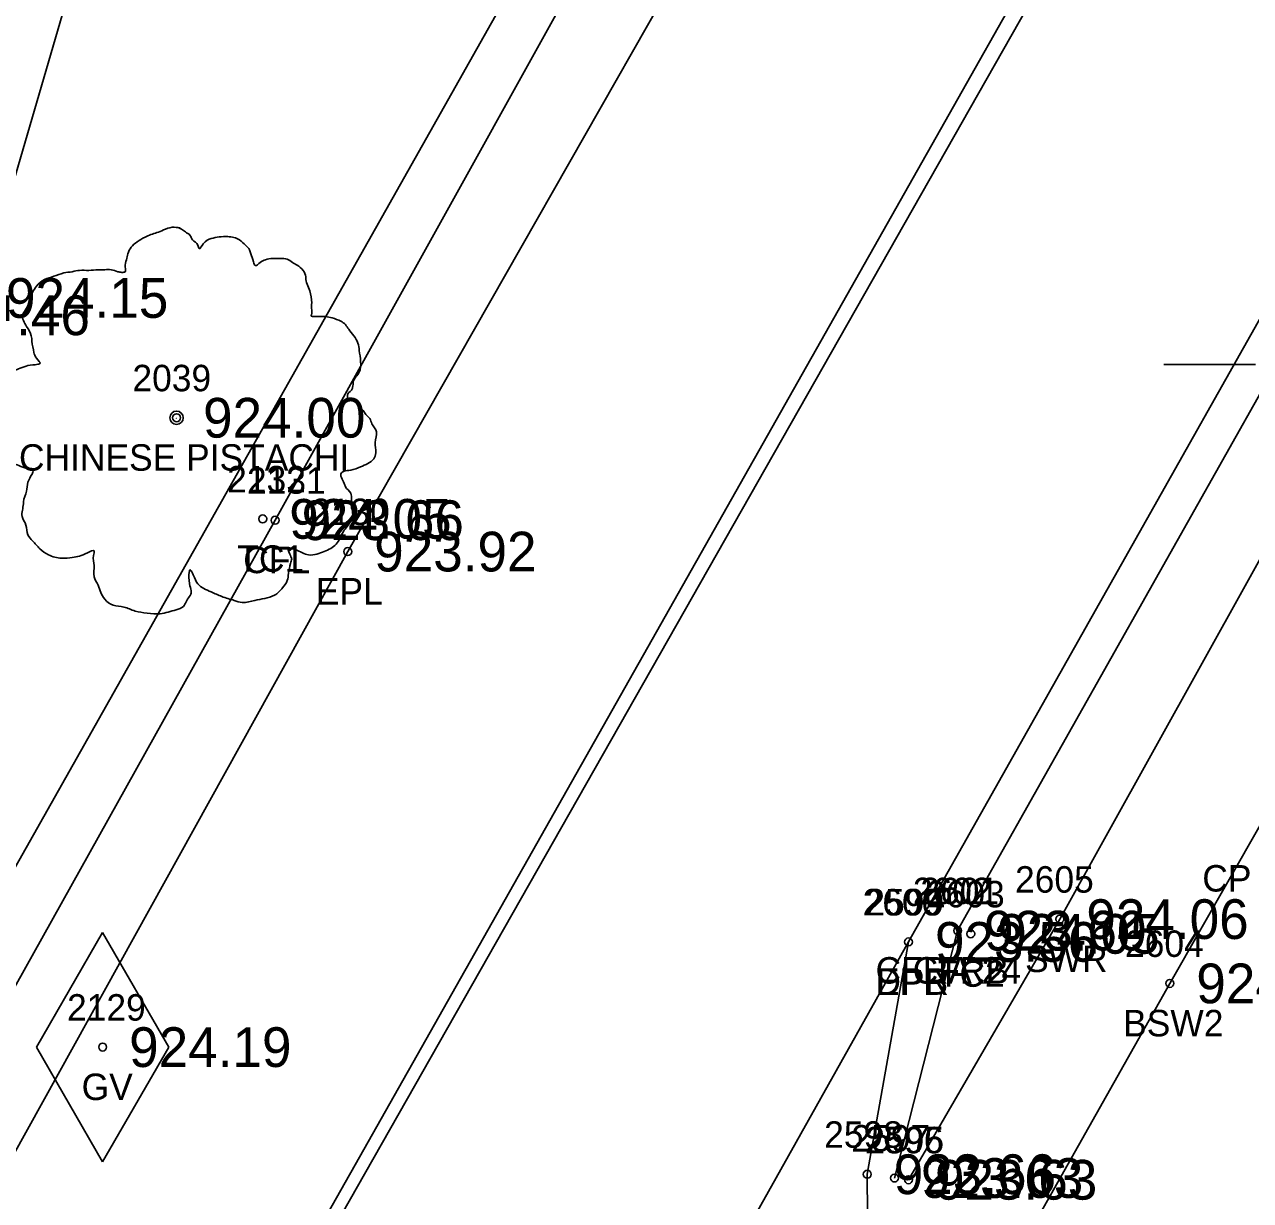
# Model space of a CAD drawing. Extents: x 1575382 to 1578175, y 1099175 to 1101955.
# Drawn here: x 1576824.84 to 1576871.17, y 1100314.86 to 1100359.28 of the extents above; entities that cross this region are included whole.
import ezdxf

# ---------------------------------------------------------------- set-up
doc = ezdxf.new("R2010")
doc.units = 0
for name, color, linetype in [('RD_EX_Conc', 7, 'Continuous'), ('RD_EX_Conc_txCode', 7, 'Continuous'), ('RD_EX_Driveway', 7, 'Continuous'), ('RD_EX_Driveway_txCode', 7, 'Continuous'), ('RD_EX_Road', 7, 'Continuous'), ('RD_EX_Road_txCode', 7, 'Continuous'), ('RD_EX_TX_Conc_ELEV', 7, 'Continuous'), ('RD_EX_TX_Driveway_ELEV', 7, 'Continuous'), ('RD_EX_TX_Road_ELEV', 7, 'Continuous'), ('RD_EX_TX_UT_ELEV', 7, 'Continuous'), ('RD_EX_TX_VEG_ELEV', 7, 'Continuous'), ('RD_EX_UT', 7, 'Continuous'), ('RD_EX_UT_txCode', 7, 'Continuous'), ('RD_EX_VEG', 7, 'Continuous'), ('RD_EX_VEG_txCode', 7, 'Continuous'), ('RD_HC_Cl', 7, 'Continuous'), ('RD_HC_Survey_txCode', 7, 'Continuous'), ('RD_SMD_Locator', 7, 'Continuous')]:
    doc.layers.add(name, color=color, linetype=linetype)

msp = doc.modelspace()

# ---------------------------------------------------------------- linework, layer by layer
at = {"layer": 'RD_EX_Conc'}
for points in [[(1576569.868, 1099888.686), (1576574.844, 1099890.862), (1576574.844, 1099890.862), (1576579.65, 1099894.152), (1576584.72, 1099899.292), (1576592.679, 1099913.301), (1576613.452, 1099949.723), (1576638.024, 1099992.781), (1576638.024, 1099992.781), (1576662.599, 1100036.053), (1576687.141, 1100079.444), (1576711.907, 1100122.93), (1576736.416, 1100166.347), (1576761.24, 1100209.96), (1576785.667, 1100253.173), (1576809.571, 1100296.248), (1576834.314, 1100340.558), (1576852.459, 1100373.219), (1576852.459, 1100373.219), (1576859.244, 1100385.101)], [(1576858.159, 1100305.393), (1576868.123, 1100323.063), (1576887.49, 1100356.975), (1576891.82, 1100364.783)], [(1576857.719, 1100315.713), (1576860.106, 1100325.056), (1576860.106, 1100325.056), (1576880.379, 1100361.032)], [(1576858.248, 1100315.646), (1576863.967, 1100325.491), (1576876.416, 1100347.866), (1576874.266, 1100349.12)]]:
    msp.add_lwpolyline(points, dxfattribs=at)
at = {"layer": 'RD_EX_Driveway'}
msp.add_lwpolyline([(1576980.993, 1100307.534), (1576943.247, 1100330.682), (1576925.325, 1100342), (1576917.589, 1100330.217), (1576913.446, 1100326.455), (1576909.081, 1100327.403), (1576893.369, 1100335.997), (1576872.46, 1100298.43), (1576883.975, 1100292.106), (1576885.751, 1100289.247), (1576884.594, 1100286.58), (1576876.771, 1100284.193), (1576868.68, 1100286.222), (1576862.578, 1100291.757), (1576858.385, 1100299.115), (1576856.774, 1100304.988), (1576856.691, 1100315.855), (1576858.248, 1100324.631)], dxfattribs=at)
at = {"layer": 'RD_EX_Road'}
for points in [[(1576574.844, 1099890.862), (1576581.171, 1099887.16), (1576595.394, 1099911.974), (1576615.874, 1099948.174), (1576640.557, 1099991.404), (1576640.557, 1099991.404), (1576664.878, 1100034.189), (1576689.843, 1100078.058), (1576714.218, 1100121.186), (1576739.079, 1100164.658), (1576764.147, 1100209.109), (1576788.309, 1100251.8), (1576812.145, 1100294.456), (1576837.057, 1100339.374), (1576855.378, 1100371.527), (1576853.98, 1100372.475), (1576862.984, 1100388.862), (1576865.16, 1100391.948), (1576873.145, 1100402.798), (1576877.449, 1100410.316)], [(1576663.307, 1099979.534), (1576687.432, 1100021.526), (1576712.032, 1100065.104), (1576738.416, 1100112.144), (1576760.611, 1100151.412), (1576785.777, 1100195.961), (1576800.589, 1100221.872), (1576817.543, 1100252.084), (1576858.248, 1100324.631), (1576880.454, 1100364.005), (1576883.5, 1100369.448), (1576896.98, 1100397.709)]]:
    msp.add_lwpolyline(points, dxfattribs=at)
at = {"layer": 'RD_EX_UT'}
for p, q in [((1576867.897, 1100346.434), (1576871.366, 1100346.434)), ((1576825.297, 1100320.657), (1576827.797, 1100324.987)), ((1576827.797, 1100324.987), (1576830.297, 1100320.657)), ((1576825.297, 1100320.657), (1576827.797, 1100316.326)), ((1576827.797, 1100316.326), (1576830.297, 1100320.657))]:
    msp.add_line(p, q, dxfattribs=at)
msp.add_lwpolyline([(1576723.525, 1100115.704), (1576774.135, 1100203.854), (1576809.307, 1100265.953), (1576936.551, 1100489.795)], dxfattribs=at)
at = {"layer": 'RD_EX_VEG'}
msp.add_lwpolyline([(1576857.287, 1100385.555), (1576853.725, 1100387.584), (1576857.137, 1100393.159), (1576838.521, 1100401.595), (1576823.142, 1100348.953), (1576803.691, 1100301.627), (1576767.36, 1100240.355), (1576582.077, 1099913.71), (1576591.587, 1099914.9), (1576857.287, 1100385.555)], dxfattribs=at)
for centre, radius in [((1576830.59, 1100344.428), 0.25), ((1576830.578, 1100344.409), 0.0001)]:
    msp.add_circle(centre, radius, dxfattribs=at)
for points in [[(1576830.722, 1100351.596), (1576830.422, 1100351.621), (1576830.098, 1100351.521), (1576829.848, 1100351.421), (1576829.623, 1100351.346), (1576829.398, 1100351.246), (1576829.098, 1100351.071), (1576828.873, 1100350.871), (1576828.748, 1100350.621), (1576828.698, 1100350.396), (1576828.648, 1100350.121), (1576828.648, 1100349.946), (1576828.523, 1100349.921), (1576828.373, 1100349.946), (1576828.123, 1100350.021), (1576827.874, 1100350.021), (1576827.624, 1100350.021), (1576827.274, 1100349.996), (1576826.924, 1100349.996), (1576826.649, 1100349.946), (1576826.324, 1100349.896), (1576825.949, 1100349.771), (1576825.6, 1100349.646), (1576825.3, 1100349.396), (1576825.05, 1100348.922), (1576824.925, 1100348.572), (1576824.775, 1100348.322), (1576824.925, 1100347.872), (1576825.1, 1100347.522), (1576825.125, 1100347.322), (1576825.2, 1100346.898), (1576825.3, 1100346.673), (1576825.425, 1100346.473), (1576825.35, 1100346.448), (1576824.975, 1100346.398), (1576824.675, 1100346.298), (1576824.25, 1100346.073), (1576824.025, 1100345.848), (1576823.925, 1100345.523), (1576823.9, 1100345.173), (1576823.8, 1100344.973), (1576823.725, 1100344.699), (1576823.7, 1100344.624), (1576823.65, 1100344.299), (1576823.75, 1100343.849), (1576823.775, 1100343.499), (1576823.9, 1100343.274), (1576824.05, 1100343.099), (1576824.225, 1100342.849), (1576824.625, 1100342.624), (1576824.95, 1100342.524), (1576825.15, 1100342.5), (1576824.975, 1100342), (1576824.925, 1100341.65), (1576824.8, 1100341.25), (1576824.8, 1100341.175), (1576824.75, 1100340.7), (1576824.9, 1100340.375), (1576824.975, 1100340.001), (1576825.15, 1100339.776), (1576825.425, 1100339.476), (1576825.749, 1100339.251), (1576826.249, 1100339.126), (1576826.649, 1100339.151), (1576827.224, 1100339.326), (1576827.474, 1100339.401), (1576827.449, 1100339.226), (1576827.474, 1100338.851), (1576827.474, 1100338.426), (1576827.624, 1100338.101), (1576827.724, 1100337.827), (1576827.874, 1100337.577), (1576828.198, 1100337.352), (1576828.598, 1100337.277), (1576829.023, 1100337.127), (1576829.473, 1100337.052), (1576829.973, 1100337.027), (1576830.572, 1100337.177), (1576830.847, 1100337.302), (1576830.947, 1100337.477), (1576831.147, 1100337.852), (1576831.097, 1100338.076), (1576831.122, 1100338.676), (1576831.222, 1100338.501), (1576831.397, 1100338.151), (1576831.897, 1100337.852), (1576832.297, 1100337.677), (1576832.771, 1100337.527), (1576833.071, 1100337.452), (1576833.546, 1100337.527), (1576833.921, 1100337.602), (1576834.296, 1100337.727), (1576834.596, 1100338.001), (1576834.771, 1100338.276), (1576834.821, 1100338.551), (1576834.895, 1100338.926), (1576834.945, 1100339.101)], [(1576834.945, 1100339.101), (1576834.871, 1100339.276), (1576834.821, 1100339.526), (1576834.895, 1100339.501), (1576835.07, 1100339.451), (1576835.345, 1100339.326), (1576835.57, 1100339.251), (1576835.895, 1100339.276), (1576836.17, 1100339.376), (1576836.62, 1100339.651), (1576836.895, 1100340.126), (1576837.169, 1100340.525), (1576837.244, 1100340.85), (1576837.194, 1100341.075), (1576837.169, 1100341.575), (1576836.97, 1100341.825), (1576836.92, 1100341.95), (1576836.82, 1100342.35), (1576836.895, 1100342.4), (1576837.169, 1100342.45), (1576837.544, 1100342.574), (1576837.819, 1100342.699), (1576838.044, 1100342.874), (1576838.119, 1100343.099), (1576838.094, 1100343.499), (1576838.144, 1100343.899), (1576838.069, 1100344.049), (1576837.969, 1100344.199), (1576837.894, 1100344.399), (1576837.744, 1100344.549), (1576837.644, 1100344.699), (1576837.544, 1100344.798), (1576837.419, 1100344.948), (1576837.244, 1100345.073), (1576837.095, 1100345.123), (1576837.045, 1100345.273), (1576837.194, 1100345.473), (1576837.244, 1100345.573), (1576837.269, 1100345.798), (1576837.494, 1100346.148), (1576837.544, 1100346.548), (1576837.494, 1100346.973), (1576837.444, 1100347.247), (1576837.294, 1100347.522), (1576837.095, 1100347.772), (1576836.97, 1100347.947), (1576836.795, 1100348.072), (1576836.47, 1100348.197), (1576836.22, 1100348.247), (1576835.87, 1100348.247), (1576835.67, 1100348.297), (1576835.695, 1100348.347), (1576835.695, 1100348.497), (1576835.695, 1100348.772), (1576835.62, 1100349.222), (1576835.47, 1100349.721), (1576835.47, 1100349.746), (1576835.37, 1100349.996), (1576835.145, 1100350.196), (1576834.97, 1100350.296), (1576834.771, 1100350.421), (1576834.521, 1100350.446), (1576834.221, 1100350.446), (1576833.946, 1100350.396), (1576833.746, 1100350.296), (1576833.571, 1100350.171), (1576833.496, 1100350.321), (1576833.396, 1100350.621), (1576833.346, 1100350.771), (1576833.196, 1100350.946), (1576832.971, 1100351.146), (1576832.521, 1100351.271), (1576831.897, 1100351.196), (1576831.597, 1100350.996), (1576831.447, 1100350.821), (1576831.397, 1100350.946), (1576831.197, 1100351.146), (1576831.097, 1100351.321), (1576830.922, 1100351.446), (1576830.772, 1100351.546), (1576830.672, 1100351.596)]]:
    msp.add_spline(points, degree=3, dxfattribs=at)
at = {"layer": 'RD_HC_Cl'}
msp.add_line((1576639.689, 1099966.694), (1576888.29, 1100406.318), dxfattribs=at)
at = {"layer": 'RD_SMD_Locator'}
for centre in [(1576830.59, 1100344.428), (1576833.847, 1100340.609), (1576834.314, 1100340.558), (1576837.057, 1100339.374), (1576860.106, 1100325.056), (1576860.106, 1100325.056), (1576863.967, 1100325.491), (1576858.248, 1100324.631), (1576858.248, 1100324.631), (1576860.602, 1100324.935), (1576868.123, 1100323.063), (1576827.797, 1100320.657), (1576856.691, 1100315.855), (1576857.719, 1100315.713), (1576858.248, 1100315.646), (1576858.248, 1100315.646)]:
    msp.add_circle(centre, 0.15, dxfattribs=at)

# ---------------------------------------------------------------- texts
at = {"layer": 'RD_EX_Conc_txCode'}
for s, p in [('2132', (1576832.501, 1100341.609)), ('2131', (1576833.251, 1100341.558)), ('TC1', (1576832.886, 1100338.609)), ('CFL', (1576833.109, 1100338.558)), ('2605', (1576862.274, 1100326.491)), ('2602', (1576858.413, 1100326.056)), ('2601', (1576858.696, 1100326.056)), ('2603', (1576858.909, 1100325.935)), ('2604', (1576866.43, 1100324.063)), ('SWR', (1576862.652, 1100323.491)), ('CFRA 24', (1576857.003, 1100323.056)), ('CFRB', (1576858.405, 1100323.056)), ('TC2', (1576859.358, 1100322.935)), ('BSW2', (1576866.359, 1100321.063)), ('2597', (1576856.089, 1100316.713)), ('2596', (1576856.594, 1100316.646)), ('2595', (1576856.618, 1100316.646))]:
    msp.add_text(s, height=1, dxfattribs=at).set_placement(p)
at = {"layer": 'RD_EX_Driveway_txCode'}
for s, p in [('2599', (1576856.618, 1100325.631)), ('DPB', (1576856.996, 1100322.631)), ('2598', (1576855.061, 1100316.855))]:
    msp.add_text(s, height=1, dxfattribs=at).set_placement(p)
at = {"layer": 'RD_EX_Road_txCode'}
for s, p in [('2130', (1576835.671, 1100340.374)), ('EPL', (1576835.852, 1100337.374)), ('2600', (1576856.515, 1100325.631)), ('EPR', (1576857.019, 1100322.631))]:
    msp.add_text(s, height=1, dxfattribs=at).set_placement(p)
at = {"layer": 'RD_EX_TX_Conc_ELEV'}
for s, p in [('924.46', (1576821.181, 1100347.547)), ('924.05', (1576834.847, 1100339.859)), ('923.66', (1576835.314, 1100339.808)), ('924.06', (1576864.967, 1100324.741)), ('923.60', (1576861.106, 1100324.306)), ('923.60', (1576861.106, 1100324.306)), ('924.05', (1576861.602, 1100324.185)), ('924.17', (1576869.123, 1100322.313)), ('923.63', (1576858.719, 1100314.963)), ('923.63', (1576859.248, 1100314.896)), ('923.63', (1576859.248, 1100314.896))]:
    msp.add_text(s, height=1.5, dxfattribs=at).set_placement(p)
at = {"layer": 'RD_EX_TX_Driveway_ELEV'}
for s, p in [('923.56', (1576859.248, 1100323.881)), ('923.66', (1576857.691, 1100315.105))]:
    msp.add_text(s, height=1.5, dxfattribs=at).set_placement(p)
at = {"layer": 'RD_EX_TX_Road_ELEV'}
for s, p in [('923.92', (1576838.057, 1100338.624)), ('923.56', (1576859.248, 1100323.881))]:
    msp.add_text(s, height=1.5, dxfattribs=at).set_placement(p)
at = {"layer": 'RD_EX_TX_UT_ELEV'}
msp.add_text('924.19', height=1.5, dxfattribs=at).set_placement((1576828.797, 1100319.907))
at = {"layer": 'RD_EX_TX_VEG_ELEV'}
for s, p in [('924.15', (1576824.142, 1100348.203)), ('924.00', (1576831.59, 1100343.678))]:
    msp.add_text(s, height=1.5, dxfattribs=at).set_placement(p)
at = {"layer": 'RD_EX_UT_txCode'}
for s, p in [('2129', (1576826.451, 1100321.657)), ('GV', (1576827.002, 1100318.657))]:
    msp.add_text(s, height=1, dxfattribs=at).set_placement(p)
at = {"layer": 'RD_EX_VEG_txCode'}
for s, p in [('2039', (1576828.921, 1100345.428)), ('T 2 CHINESE PISTACHI', (1576822.331, 1100342.428))]:
    msp.add_text(s, height=1, dxfattribs=at).set_placement(p)
at = {"layer": 'RD_HC_Survey_txCode'}
msp.add_text('CP 6 BRDG NL', height=1, dxfattribs=at).set_placement((1576869.351, 1100326.533))

doc.saveas('drawing.dxf')
